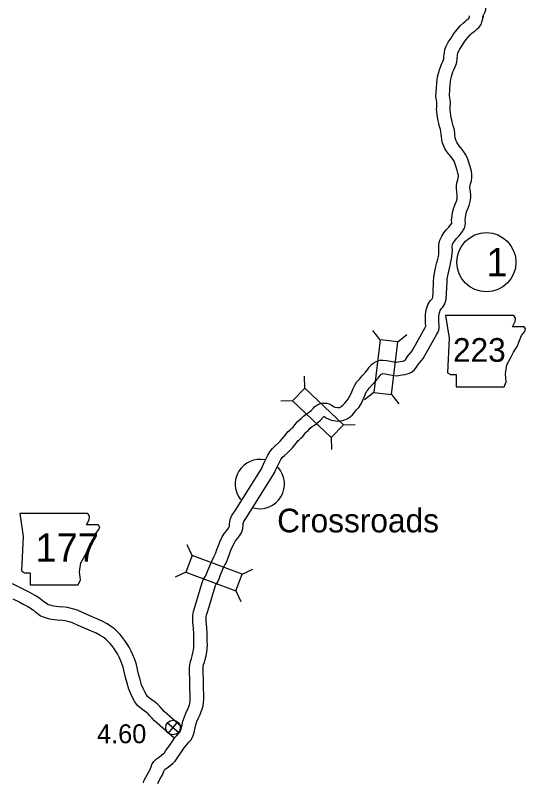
# Model space of a CAD drawing. Extents: x -939622 to -934222, y 1383701 to 1385301.
# Drawn here: x -936527.1 to -936493, y 1385035.4 to 1385086.7 of the extents above; entities that cross this region are included whole.
import ezdxf

# ---------------------------------------------------------------- set-up
doc = ezdxf.new("R2010")
doc.units = 0
for name, color, linetype in [('Level 10', 7, 'Continuous'), ('Level 20', 7, 'Continuous'), ('Level 21', 7, 'Continuous'), ('Level 24', 7, 'Continuous'), ('Level 25', 7, 'Continuous'), ('Level 26', 7, 'Continuous'), ('Level 27', 7, 'Continuous')]:
    doc.layers.add(name, color=color, linetype=linetype)

msp = doc.modelspace()

# ---------------------------------------------------------------- linework, layer by layer
at = {"layer": 'Level 10'}
for points in [[(-936495.761, 1385091.513), (-936495.762, 1385091.508), (-936495.772, 1385091.436), (-936495.774, 1385091.398), (-936495.765, 1385091.351), (-936495.753, 1385091.304), (-936495.726, 1385091.226), (-936495.693, 1385091.089), (-936495.675, 1385090.926), (-936495.672, 1385090.705), (-936495.652, 1385087.375), (-936495.643, 1385087.184), (-936495.648, 1385087.08), (-936495.685, 1385086.939), (-936495.753, 1385086.804), (-936495.781, 1385086.755), (-936495.79, 1385086.734), (-936495.793, 1385086.724), (-936495.804, 1385086.664), (-936495.825, 1385086.57)], [(-936497.897, 1385072.811), (-936497.894, 1385072.835), (-936497.913, 1385073.018), (-936497.877, 1385073.308), (-936497.846, 1385073.523), (-936497.767, 1385073.83), (-936497.674, 1385074.089), (-936497.593, 1385074.294), (-936497.548, 1385074.45), (-936497.528, 1385074.582), (-936497.529, 1385074.665), (-936497.561, 1385074.938), (-936497.588, 1385075.109), (-936497.587, 1385075.306), (-936497.564, 1385075.509), (-936497.504, 1385075.71), (-936497.461, 1385075.847), (-936497.449, 1385075.924), (-936497.452, 1385076.016), (-936497.483, 1385076.157), (-936497.555, 1385076.421), (-936497.662, 1385076.771), (-936497.743, 1385076.953), (-936497.854, 1385077.113), (-936497.972, 1385077.266), (-936498.121, 1385077.45), (-936498.252, 1385077.632), (-936498.357, 1385077.805), (-936498.434, 1385077.968), (-936498.52, 1385078.195), (-936498.563, 1385078.381), (-936498.584, 1385078.616), (-936498.598, 1385078.776), (-936498.623, 1385078.949), (-936498.663, 1385079.091), (-936498.713, 1385079.277), (-936498.765, 1385079.486), (-936498.81, 1385079.669), (-936498.854, 1385079.901), (-936498.88, 1385080.097), (-936498.907, 1385080.29), (-936498.91, 1385080.445), (-936498.906, 1385080.601), (-936498.897, 1385080.741), (-936498.89, 1385080.808), (-936498.891, 1385080.845), (-936498.905, 1385080.93), (-936498.955, 1385081.293), (-936498.932, 1385081.84), (-936498.905, 1385082.205), (-936498.873, 1385082.412), (-936498.845, 1385082.601), (-936498.796, 1385082.85), (-936498.723, 1385083.082), (-936498.659, 1385083.263), (-936498.577, 1385083.454), (-936498.487, 1385083.642), (-936498.449, 1385083.74), (-936498.435, 1385083.815), (-936498.433, 1385083.96), (-936498.419, 1385084.109), (-936498.396, 1385084.244), (-936498.358, 1385084.439), (-936498.27, 1385084.673), (-936498.135, 1385084.921), (-936497.946, 1385085.207), (-936497.78, 1385085.458), (-936497.649, 1385085.639), (-936497.516, 1385085.81), (-936497.338, 1385086.025), (-936497.146, 1385086.213), (-936497.009, 1385086.323), (-936496.903, 1385086.396), (-936496.803, 1385086.491), (-936496.746, 1385086.536), (-936496.715, 1385086.644), (-936496.713, 1385086.686)], [(-936497.129, 1385072.341), (-936497.049, 1385072.472), (-936497.007, 1385072.659), (-936496.99, 1385072.837), (-936497.007, 1385073.008), (-936496.985, 1385073.188), (-936496.962, 1385073.346), (-936496.906, 1385073.565), (-936496.832, 1385073.772), (-936496.74, 1385074.002), (-936496.666, 1385074.257), (-936496.627, 1385074.523), (-936496.63, 1385074.723), (-936496.669, 1385075.062), (-936496.688, 1385075.179), (-936496.687, 1385075.253), (-936496.679, 1385075.327), (-936496.643, 1385075.447), (-936496.583, 1385075.641), (-936496.546, 1385075.866), (-936496.555, 1385076.129), (-936496.608, 1385076.372), (-936496.69, 1385076.671), (-936496.817, 1385077.087), (-936496.955, 1385077.395), (-936497.127, 1385077.645), (-936497.266, 1385077.825), (-936497.405, 1385077.997), (-936497.502, 1385078.13), (-936497.563, 1385078.232), (-936497.605, 1385078.319), (-936497.657, 1385078.457), (-936497.672, 1385078.523), (-936497.688, 1385078.696), (-936497.703, 1385078.878), (-936497.74, 1385079.137), (-936497.795, 1385079.331), (-936497.842, 1385079.504), (-936497.892, 1385079.703), (-936497.931, 1385079.861), (-936497.965, 1385080.043), (-936497.988, 1385080.218), (-936498.008, 1385080.361), (-936498.01, 1385080.441), (-936498.006, 1385080.562), (-936498, 1385080.663), (-936497.987, 1385080.777), (-936497.995, 1385080.938), (-936498.015, 1385081.063), (-936498.053, 1385081.336), (-936498.033, 1385081.788), (-936498.01, 1385082.103), (-936497.983, 1385082.276), (-936497.957, 1385082.449), (-936497.923, 1385082.629), (-936497.87, 1385082.795), (-936497.82, 1385082.935), (-936497.757, 1385083.083), (-936497.661, 1385083.283), (-936497.579, 1385083.494), (-936497.537, 1385083.726), (-936497.533, 1385083.912), (-936497.526, 1385083.992), (-936497.511, 1385084.08), (-936497.489, 1385084.193), (-936497.45, 1385084.298), (-936497.363, 1385084.456), (-936497.195, 1385084.711), (-936497.039, 1385084.946), (-936496.929, 1385085.1), (-936496.815, 1385085.246), (-936496.675, 1385085.414), (-936496.548, 1385085.539), (-936496.472, 1385085.6), (-936496.335, 1385085.694), (-936496.21, 1385085.812), (-936496.085, 1385085.913), (-936495.926, 1385086.107), (-936495.881, 1385086.288), (-936495.82, 1385086.502), (-936495.814, 1385086.653)], [(-936508.994, 1385058.677), (-936508.847, 1385058.86), (-936508.721, 1385058.979), (-936508.619, 1385059.069), (-936508.518, 1385059.159), (-936508.463, 1385059.225), (-936508.381, 1385059.342), (-936508.243, 1385059.501), (-936508.113, 1385059.611), (-936507.985, 1385059.732), (-936507.815, 1385059.89), (-936507.635, 1385060.019), (-936507.51, 1385060.116), (-936507.408, 1385060.194), (-936507.317, 1385060.274), (-936507.164, 1385060.435), (-936507.071, 1385060.531), (-936506.932, 1385060.629), (-936506.805, 1385060.691), (-936506.624, 1385060.766), (-936506.443, 1385060.769), (-936506.268, 1385060.761), (-936506.112, 1385060.71), (-936505.958, 1385060.636), (-936505.839, 1385060.549), (-936505.784, 1385060.519), (-936505.728, 1385060.497), (-936505.537, 1385060.465), (-936505.5, 1385060.461), (-936505.457, 1385060.464), (-936505.397, 1385060.475), (-936505.355, 1385060.495), (-936505.272, 1385060.556), (-936505.182, 1385060.634), (-936505.065, 1385060.762), (-936504.955, 1385060.894), (-936504.849, 1385061.014), (-936504.757, 1385061.162), (-936504.654, 1385061.364), (-936504.58, 1385061.52), (-936504.496, 1385061.738), (-936504.396, 1385061.962), (-936504.272, 1385062.155), (-936504.084, 1385062.37), (-936503.899, 1385062.58), (-936503.679, 1385062.832), (-936503.535, 1385062.992), (-936503.417, 1385063.163), (-936503.245, 1385063.374), (-936503.056, 1385063.494), (-936502.893, 1385063.574), (-936502.71, 1385063.628), (-936502.523, 1385063.649), (-936502.238, 1385063.615), (-936501.643, 1385063.513), (-936501.599, 1385063.508), (-936501.516, 1385063.521), (-936501.357, 1385063.552), (-936501.192, 1385063.572), (-936501.134, 1385063.584), (-936501.079, 1385063.605), (-936501.04, 1385063.624), (-936501.006, 1385063.669), (-936500.872, 1385063.884), (-936500.56, 1385064.266), (-936499.677, 1385065.827), (-936499.648, 1385065.878), (-936499.642, 1385065.895), (-936499.637, 1385065.921), (-936499.635, 1385065.955), (-936499.654, 1385066.096), (-936499.665, 1385066.37), (-936499.656, 1385066.656), (-936499.63, 1385066.903), (-936499.568, 1385067.138), (-936499.493, 1385067.339), (-936499.338, 1385067.616), (-936499.212, 1385067.75), (-936499.189, 1385067.785), (-936499.162, 1385067.879), (-936499.144, 1385068.142), (-936499.115, 1385068.915), (-936499.102, 1385069.172), (-936499.032, 1385069.589), (-936498.955, 1385069.904), (-936498.889, 1385070.173), (-936498.837, 1385070.41), (-936498.797, 1385070.587), (-936498.776, 1385070.707), (-936498.761, 1385070.844), (-936498.754, 1385070.981), (-936498.766, 1385071.188), (-936498.769, 1385071.394), (-936498.703, 1385071.673), (-936498.572, 1385071.952), (-936498.421, 1385072.157), (-936498.268, 1385072.359), (-936498.1, 1385072.542), (-936497.977, 1385072.699), (-936497.881, 1385072.835)], [(-936508.291, 1385058.115), (-936508.184, 1385058.249), (-936508.116, 1385058.313), (-936508.022, 1385058.395), (-936507.869, 1385058.532), (-936507.747, 1385058.678), (-936507.671, 1385058.787), (-936507.608, 1385058.859), (-936507.513, 1385058.939), (-936507.369, 1385059.075), (-936507.244, 1385059.192), (-936507.097, 1385059.297), (-936506.961, 1385059.403), (-936506.838, 1385059.497), (-936506.692, 1385059.625), (-936506.514, 1385059.812), (-936506.483, 1385059.844), (-936506.474, 1385059.851), (-936506.438, 1385059.868), (-936506.438, 1385059.868), (-936506.422, 1385059.86), (-936506.322, 1385059.788), (-936506.165, 1385059.701), (-936505.967, 1385059.625), (-936505.664, 1385059.574), (-936505.521, 1385059.557), (-936505.342, 1385059.57), (-936505.121, 1385059.611), (-936504.894, 1385059.716), (-936504.71, 1385059.852), (-936504.552, 1385059.988), (-936504.386, 1385060.171), (-936504.272, 1385060.307), (-936504.125, 1385060.474), (-936503.971, 1385060.721), (-936503.847, 1385060.967), (-936503.753, 1385061.163), (-936503.664, 1385061.393), (-936503.602, 1385061.533), (-936503.55, 1385061.613), (-936503.408, 1385061.776), (-936503.222, 1385061.986), (-936503.006, 1385062.235), (-936502.826, 1385062.434), (-936502.697, 1385062.622), (-936502.64, 1385062.692), (-936502.615, 1385062.708), (-936502.564, 1385062.733), (-936502.532, 1385062.742), (-936502.527, 1385062.743), (-936502.367, 1385062.724), (-936501.769, 1385062.621), (-936501.579, 1385062.6), (-936501.362, 1385062.634), (-936501.216, 1385062.662), (-936501.046, 1385062.683), (-936500.882, 1385062.717), (-936500.722, 1385062.778), (-936500.585, 1385062.844), (-936500.41, 1385062.963), (-936500.262, 1385063.161), (-936500.138, 1385063.359), (-936499.815, 1385063.757), (-936498.895, 1385065.382), (-936498.831, 1385065.495), (-936498.774, 1385065.647), (-936498.74, 1385065.814), (-936498.733, 1385065.996), (-936498.756, 1385066.173), (-936498.764, 1385066.375), (-936498.758, 1385066.594), (-936498.742, 1385066.739), (-936498.709, 1385066.866), (-936498.674, 1385066.961), (-936498.607, 1385067.079), (-936498.503, 1385067.189), (-936498.362, 1385067.403), (-936498.27, 1385067.721), (-936498.245, 1385068.095), (-936498.215, 1385068.876), (-936498.206, 1385069.075), (-936498.15, 1385069.407), (-936498.081, 1385069.689), (-936498.012, 1385069.969), (-936497.958, 1385070.215), (-936497.914, 1385070.413), (-936497.885, 1385070.582), (-936497.864, 1385070.77), (-936497.853, 1385070.983), (-936497.866, 1385071.221), (-936497.867, 1385071.297), (-936497.849, 1385071.374), (-936497.795, 1385071.489), (-936497.699, 1385071.619), (-936497.576, 1385071.782), (-936497.414, 1385071.959), (-936497.254, 1385072.161), (-936497.145, 1385072.317)], [(-936518.533, 1385035.346), (-936518.477, 1385035.523), (-936518.373, 1385035.718), (-936518.285, 1385035.883), (-936518.166, 1385036.085), (-936518.089, 1385036.225), (-936518.053, 1385036.31), (-936518.018, 1385036.411), (-936517.963, 1385036.574), (-936517.832, 1385036.774), (-936517.655, 1385036.948), (-936517.466, 1385037.074), (-936517.183, 1385037.293), (-936517.127, 1385037.354), (-936517.027, 1385037.504), (-936516.731, 1385037.935), (-936516.534, 1385038.203), (-936516.402, 1385038.396), (-936516.301, 1385038.514), (-936516.175, 1385038.667), (-936516.08, 1385038.764), (-936516.068, 1385038.783), (-936516.047, 1385038.829), (-936516.017, 1385038.932), (-936515.95, 1385039.221), (-936515.894, 1385039.476), (-936515.791, 1385039.769), (-936515.642, 1385040.108), (-936515.572, 1385040.266), (-936515.501, 1385040.442), (-936515.455, 1385040.56), (-936515.427, 1385040.656), (-936515.413, 1385040.794), (-936515.403, 1385040.952), (-936515.443, 1385043.023), (-936515.424, 1385043.243), (-936515.379, 1385043.467), (-936515.323, 1385043.658), (-936515.273, 1385043.84), (-936515.22, 1385044.033), (-936515.187, 1385044.222), (-936515.161, 1385044.413), (-936515.157, 1385044.573), (-936515.17, 1385044.83), (-936515.172, 1385045.142), (-936515.172, 1385045.337), (-936515.192, 1385045.662), (-936515.205, 1385045.893), (-936515.226, 1385046.104), (-936515.237, 1385046.314), (-936515.233, 1385046.538), (-936515.185, 1385046.815), (-936515.088, 1385047.101), (-936514.595, 1385048.755), (-936514.535, 1385048.928), (-936514.435, 1385049.103), (-936514.366, 1385049.193), (-936514.33, 1385049.268), (-936514.291, 1385049.379), (-936514.229, 1385049.545), (-936513.967, 1385050.176), (-936513.794, 1385050.51), (-936513.698, 1385050.728), (-936513.615, 1385050.957), (-936513.517, 1385051.24), (-936513.397, 1385051.526), (-936513.258, 1385051.807), (-936513.106, 1385052.048), (-936512.958, 1385052.241), (-936512.848, 1385052.385), (-936512.794, 1385052.473), (-936512.769, 1385052.539), (-936512.764, 1385052.645), (-936512.748, 1385052.845), (-936512.705, 1385053.036), (-936512.619, 1385053.249), (-936512.383, 1385053.602), (-936510.643, 1385056.362), (-936510.556, 1385056.526), (-936510.494, 1385056.674), (-936510.386, 1385056.911), (-936510.293, 1385057.108), (-936510.211, 1385057.273), (-936510.084, 1385057.502), (-936509.896, 1385057.731), (-936509.729, 1385057.911), (-936509.497, 1385058.112), (-936509.378, 1385058.221), (-936509.248, 1385058.367), (-936509.108, 1385058.535), (-936508.993, 1385058.678)], [(-936517.58, 1385035.293), (-936517.499, 1385035.443), (-936517.384, 1385035.641), (-936517.28, 1385035.829), (-936517.212, 1385035.987), (-936517.167, 1385036.121), (-936517.148, 1385036.176), (-936517.132, 1385036.201), (-936517.085, 1385036.246), (-936516.941, 1385036.343), (-936516.572, 1385036.628), (-936516.416, 1385036.798), (-936516.281, 1385037), (-936515.997, 1385037.414), (-936515.8, 1385037.682), (-936515.686, 1385037.848), (-936515.61, 1385037.937), (-936515.506, 1385038.064), (-936515.371, 1385038.2), (-936515.273, 1385038.356), (-936515.201, 1385038.516), (-936515.146, 1385038.704), (-936515.072, 1385039.024), (-936515.027, 1385039.228), (-936514.953, 1385039.438), (-936514.818, 1385039.746), (-936514.744, 1385039.915), (-936514.665, 1385040.108), (-936514.602, 1385040.269), (-936514.539, 1385040.487), (-936514.516, 1385040.722), (-936514.502, 1385040.932), (-936514.542, 1385042.992), (-936514.532, 1385043.115), (-936514.504, 1385043.253), (-936514.458, 1385043.412), (-936514.406, 1385043.599), (-936514.34, 1385043.835), (-936514.297, 1385044.086), (-936514.263, 1385044.341), (-936514.256, 1385044.584), (-936514.27, 1385044.856), (-936514.272, 1385045.146), (-936514.272, 1385045.365), (-936514.294, 1385045.713), (-936514.307, 1385045.963), (-936514.329, 1385046.172), (-936514.336, 1385046.329), (-936514.334, 1385046.454), (-936514.31, 1385046.593), (-936514.23, 1385046.827), (-936513.738, 1385048.479), (-936513.712, 1385048.554), (-936513.684, 1385048.603), (-936513.595, 1385048.72), (-936513.497, 1385048.923), (-936513.445, 1385049.072), (-936513.391, 1385049.215), (-936513.151, 1385049.795), (-936512.981, 1385050.122), (-936512.862, 1385050.394), (-936512.767, 1385050.656), (-936512.676, 1385050.917), (-936512.577, 1385051.152), (-936512.472, 1385051.367), (-936512.367, 1385051.533), (-936512.244, 1385051.694), (-936512.107, 1385051.873), (-936511.98, 1385052.076), (-936511.878, 1385052.355), (-936511.865, 1385052.586), (-936511.856, 1385052.711), (-936511.843, 1385052.767), (-936511.82, 1385052.826), (-936511.628, 1385053.112), (-936509.864, 1385055.91), (-936509.741, 1385056.141), (-936509.669, 1385056.314), (-936509.57, 1385056.531), (-936509.483, 1385056.716), (-936509.414, 1385056.854), (-936509.336, 1385056.995), (-936509.218, 1385057.138), (-936509.102, 1385057.263), (-936508.896, 1385057.442), (-936508.736, 1385057.589), (-936508.567, 1385057.779), (-936508.412, 1385057.965), (-936508.292, 1385058.114)], [(-936527.315, 1385048.686), (-936526.881, 1385048.468), (-936526.429, 1385048.25), (-936526.161, 1385048.1), (-936525.999, 1385048.021), (-936525.847, 1385047.938), (-936525.712, 1385047.865), (-936525.595, 1385047.798), (-936525.443, 1385047.686), (-936525.332, 1385047.596), (-936525.215, 1385047.499), (-936525.141, 1385047.443), (-936525.02, 1385047.358), (-936524.934, 1385047.292), (-936524.923, 1385047.286), (-936524.787, 1385047.248), (-936524.668, 1385047.208), (-936524.549, 1385047.181), (-936524.02, 1385047.132)], [(-936527.279, 1385047.66), (-936526.845, 1385047.451), (-936526.578, 1385047.302), (-936526.411, 1385047.221), (-936526.278, 1385047.148), (-936526.151, 1385047.079), (-936526.086, 1385047.042), (-936525.993, 1385046.973), (-936525.903, 1385046.9), (-936525.774, 1385046.793), (-936525.671, 1385046.716), (-936525.554, 1385046.633), (-936525.419, 1385046.53), (-936525.254, 1385046.444), (-936525.053, 1385046.388), (-936524.911, 1385046.34), (-936524.687, 1385046.29), (-936524.104, 1385046.236)], [(-936516.027, 1385039.129), (-936517.151, 1385040.117), (-936517.285, 1385040.271), (-936517.443, 1385040.442), (-936517.595, 1385040.599), (-936517.742, 1385040.739), (-936517.965, 1385040.906), (-936518.131, 1385041.012), (-936518.254, 1385041.118), (-936518.337, 1385041.234), (-936518.448, 1385041.434), (-936518.561, 1385041.658), (-936518.654, 1385041.896), (-936518.764, 1385042.26), (-936518.863, 1385042.623), (-936519.032, 1385043.345), (-936519.139, 1385043.641), (-936519.241, 1385043.912), (-936519.351, 1385044.147), (-936519.489, 1385044.415), (-936519.645, 1385044.677), (-936519.797, 1385044.886), (-936519.94, 1385045.077), (-936520.095, 1385045.268), (-936520.278, 1385045.459), (-936520.481, 1385045.649), (-936520.732, 1385045.83), (-936520.968, 1385045.978), (-936521.286, 1385046.159), (-936522.53, 1385046.7), (-936522.953, 1385046.898), (-936523.284, 1385046.997), (-936523.616, 1385047.072), (-936523.994, 1385047.129)], [(-936516.511, 1385038.356), (-936517.79, 1385039.48), (-936517.956, 1385039.671), (-936518.098, 1385039.825), (-936518.227, 1385039.959), (-936518.324, 1385040.05), (-936518.478, 1385040.165), (-936518.67, 1385040.288), (-936518.924, 1385040.507), (-936519.1, 1385040.754), (-936519.243, 1385041.013), (-936519.384, 1385041.29), (-936519.505, 1385041.602), (-936519.629, 1385042.011), (-936519.735, 1385042.402), (-936519.896, 1385043.088), (-936519.983, 1385043.33), (-936520.07, 1385043.562), (-936520.159, 1385043.75), (-936520.276, 1385043.978), (-936520.397, 1385044.181), (-936520.522, 1385044.352), (-936520.65, 1385044.524), (-936520.77, 1385044.671), (-936520.911, 1385044.818), (-936521.055, 1385044.953), (-936521.235, 1385045.084), (-936521.43, 1385045.206), (-936521.689, 1385045.353), (-936522.9, 1385045.88), (-936523.275, 1385046.055), (-936523.512, 1385046.126), (-936523.782, 1385046.187), (-936524.129, 1385046.239)]]:
    msp.add_lwpolyline(points, dxfattribs=at)
at = {"layer": 'Level 20'}
for p, q in [((-936502.698, 1385065.011), (-936503.187, 1385065.633)), ((-936501.518, 1385064.87), (-936500.896, 1385065.36)), ((-936507.733, 1385061.771), (-936507.753, 1385062.563)), ((-936503.12, 1385061.472), (-936503.743, 1385060.982)), ((-936508.551, 1385060.909), (-936509.342, 1385060.889)), ((-936501.941, 1385061.331), (-936501.451, 1385060.709)), ((-936505.148, 1385059.317), (-936504.357, 1385059.337)), ((-936505.966, 1385058.455), (-936505.946, 1385057.663)), ((-936515.275, 1385050.553), (-936515.604, 1385051.274)), ((-936511.935, 1385049.309), (-936511.215, 1385049.638)), ((-936515.69, 1385049.44), (-936516.41, 1385049.111)), ((-936512.35, 1385048.196), (-936512.021, 1385047.475))]:
    msp.add_line(p, q, dxfattribs=at)
for points in [[(-936502.698, 1385065.011), (-936503.12, 1385061.472), (-936501.941, 1385061.331), (-936501.518, 1385064.87)], [(-936508.551, 1385060.909), (-936505.966, 1385058.455), (-936505.148, 1385059.317), (-936507.733, 1385061.771)], [(-936515.69, 1385049.44), (-936512.35, 1385048.196), (-936511.935, 1385049.309), (-936515.275, 1385050.553)]]:
    msp.add_lwpolyline(points, close=True, dxfattribs=at)
at = {"layer": 'Level 21'}
for points in [[(-936498.308, 1385066.628), (-936498.08, 1385065.106), (-936498.181, 1385062.796), (-936497.978, 1385062.669), (-936497.597, 1385062.669), (-936497.597, 1385061.857), (-936494.4, 1385061.857), (-936494.248, 1385062.187), (-936494.298, 1385062.72), (-936494.222, 1385063.329), (-936493.943, 1385063.811), (-936493.766, 1385064.167), (-936493.512, 1385064.547), (-936493.36, 1385064.953), (-936493.233, 1385065.283), (-936493.004, 1385065.562), (-936492.954, 1385065.74), (-936493.055, 1385065.867), (-936493.842, 1385065.867), (-936493.664, 1385066.222), (-936493.639, 1385066.451), (-936493.744, 1385066.626)], [(-936526.817, 1385053.365), (-936526.589, 1385051.842), (-936526.69, 1385049.533), (-936526.487, 1385049.406), (-936526.106, 1385049.406), (-936526.106, 1385048.594), (-936522.909, 1385048.594), (-936522.757, 1385048.924), (-936522.807, 1385049.457), (-936522.731, 1385050.066), (-936522.452, 1385050.548), (-936522.274, 1385050.903), (-936522.021, 1385051.284), (-936521.868, 1385051.69), (-936521.742, 1385052.02), (-936521.513, 1385052.299), (-936521.462, 1385052.477), (-936521.564, 1385052.604), (-936522.351, 1385052.604), (-936522.173, 1385052.959), (-936522.148, 1385053.187), (-936522.253, 1385053.363)]]:
    msp.add_lwpolyline(points, close=True, dxfattribs=at)
at = {"layer": 'Level 24'}
for start, end in [(78.3407, 218.7966), (254.8989, 43.1912)]:
    msp.add_arc((-936510.744, 1385055.342), 1.65, start, end, dxfattribs=at)
at = {"layer": 'Level 26'}
for p, q in [((-936516.928, 1385039.353), (-936516.181, 1385038.726)), ((-936516.868, 1385038.666), (-936516.241, 1385039.413))]:
    msp.add_line(p, q, dxfattribs=at)
msp.add_circle((-936516.554, 1385039.039), 0.487, dxfattribs=at)
at = {"layer": 'Level 27'}
msp.add_circle((-936495.582, 1385070.196), 1.98, dxfattribs=at)

# ---------------------------------------------------------------- texts
at = {"layer": 'Level 21'}
for s, height, p in [('223', 1.584, (-936497.819, 1385063.531)), ('177', 1.9008, (-936525.759, 1385050.142))]:
    msp.add_text(s, height=height, dxfattribs=at).set_placement(p)
at = {"layer": 'Level 24'}
msp.add_text('Crossroads', height=1.584, dxfattribs=at).set_placement((-936509.584, 1385052.109))
at = {"layer": 'Level 25'}
msp.add_text('4.60', height=1.2672, dxfattribs=at).set_placement((-936521.64, 1385037.99))
at = {"layer": 'Level 27'}
msp.add_text('1', height=1.901, dxfattribs=at).set_placement((-936495.582, 1385069.246))

doc.saveas('drawing.dxf')
